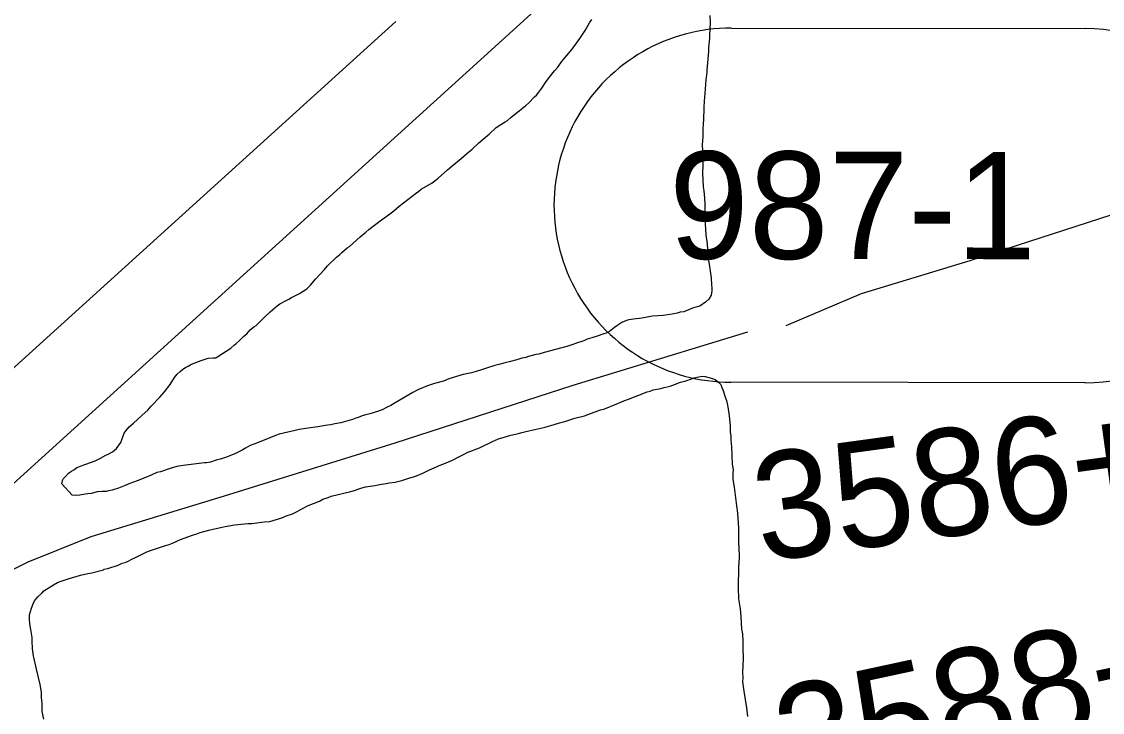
# Model space of a CAD drawing. Extents: x 3313442 to 3351311, y 721974 to 747360.
# Drawn here: x 3319877 to 3320884, y 728787 to 729431 of the extents above; entities that cross this region are included whole.
import ezdxf

# ---------------------------------------------------------------- set-up
doc = ezdxf.new("R2010")
doc.units = 0
for name, color, linetype in [('V-ROAD-CNTR', 7, 'Continuous'), ('V-ROAD-IDEN', 7, 'Continuous'), ('V-SITE-VEGE', 7, 'Continuous'), ('V-SURV-IDEN', 7, 'Continuous'), ('V-TOPO-SHOR', 7, 'Continuous')]:
    doc.layers.add(name, color=color, linetype=linetype)

msp = doc.modelspace()

# ---------------------------------------------------------------- linework, layer by layer
at = {"layer": 'V-ROAD-CNTR'}
for points in [[(3320355.2, 729440.9), (3319356.2, 728534.7)], [(3320226, 729431), (3319097.4, 728408.4)]]:
    msp.add_lwpolyline(points, dxfattribs=at)
at = {"layer": 'V-ROAD-IDEN'}
for p, q in [((3320538.6, 729424.9), (3320868.6, 729424.4)), ((3320538.6, 729424.9), (3320538.6, 729424.9)), ((3320538.6, 729424.9), (3320868.6, 729424.4)), ((3320868.1, 729094.4), (3320538.1, 729094.9)), ((3320868.1, 729094.4), (3320538.1, 729094.9))]:
    msp.add_line(p, q, dxfattribs=at)
for centre, start, end in [((3320538.3, 729259.9), 89.9168, 269.9168), ((3320538.3, 729259.9), 89.9168, 269.9168), ((3320868.3, 729259.4), 269.9168, 89.9168), ((3320868.3, 729259.4), 269.9168, 89.9168)]:
    msp.add_arc(centre, 165, start, end, dxfattribs=at)
at = {"layer": 'V-SITE-VEGE'}
for points in [[(3320340.9, 729347.7), (3320347, 729352.7), (3320349.9, 729355.2), (3320355.2, 729361), (3320357, 729362.5), (3320359.3, 729365.2), (3320361.9, 729368.8), (3320366, 729375.3), (3320369.1, 729379.3), (3320373.9, 729385.1), (3320376.8, 729388.6), (3320380.4, 729393.4), (3320385, 729399.2), (3320390.1, 729405.2), (3320397.5, 729415.3), (3320402.4, 729422.6), (3320406.5, 729429.9), (3320408.6, 729432.9)], [(3320518.5, 729436.7), (3320518.7, 729429.8), (3320518.1, 729418.2), (3320518.1, 729415.4), (3320517.2, 729406.8), (3320517.2, 729403.2), (3320515.8, 729385.8), (3320515.7, 729383.5), (3320514.9, 729376.7), (3320514.3, 729368.1), (3320513.2, 729356.9), (3320512.9, 729351.1), (3320512.9, 729347.3), (3320512.6, 729342.5), (3320512.5, 729339.2), (3320512.3, 729336.4), (3320511.9, 729330.1), (3320511.9, 729323.5), (3320511.3, 729316.2), (3320511.8, 729310.9), (3320511.9, 729297.2), (3320511.8, 729290.1), (3320512.2, 729276.9), (3320512.9, 729273.4), (3320513.6, 729266.5), (3320513.8, 729261), (3320513.7, 729246.5), (3320514.2, 729242.5), (3320514.8, 729232.3), (3320516, 729224), (3320516.2, 729218.6), (3320516.7, 729213.8), (3320517.1, 729210.3), (3320518.3, 729202.9), (3320518.6, 729200.6), (3320519.8, 729192.3), (3320520.2, 729185.2), (3320520.4, 729182.9), (3320520.4, 729180.1), (3320519.6, 729176.1), (3320517.5, 729172.3), (3320514.5, 729169.5), (3320509.1, 729165.8), (3320506.8, 729165.3), (3320502.5, 729163.8), (3320494.4, 729160.6), (3320490.8, 729160.1), (3320488, 729159.4)], [(3319924.3, 728989.5), (3319914.7, 729000.2), (3319915.3, 729003.3), (3319916.3, 729005.3), (3319918.1, 729007), (3319920.9, 729010), (3319923.7, 729012), (3319925.8, 729013.3), (3319928.6, 729015.3), (3319930.6, 729016), (3319935.2, 729018), (3319937.2, 729018.5), (3319945.8, 729021.7), (3319947.6, 729022.7), (3319950.7, 729024.2), (3319955.8, 729026.9), (3319957.8, 729027.7), (3319961.9, 729029.9), (3319965.5, 729033.2), (3319969.8, 729038.7), (3319971.4, 729043.2), (3319972.9, 729047.3), (3319974.7, 729050), (3319977.5, 729053.3), (3319981.6, 729056.8), (3319985.2, 729060.3), (3319989.5, 729064.3), (3319994.7, 729068.8), (3319998, 729072.6), (3320005.9, 729080.9), (3320010.5, 729085.9), (3320015.6, 729092.7), (3320019.8, 729099.3), (3320022.3, 729102.3), (3320025.1, 729105), (3320027.4, 729107), (3320030, 729108.5), (3320032.3, 729110), (3320035.6, 729111.8), (3320044.5, 729115.2), (3320048.3, 729116.5), (3320051.1, 729117.2), (3320055.6, 729117.7), (3320058.2, 729117.6), (3320060, 729118.9), (3320072.2, 729126.6), (3320075.5, 729129.6), (3320077.3, 729130.9), (3320079.8, 729133.6), (3320084.2, 729137.9), (3320087, 729140.1), (3320090.3, 729143.7), (3320093.6, 729146.4), (3320095.7, 729147.9), (3320103.1, 729155.2), (3320108.7, 729160.5), (3320115.4, 729166.2), (3320117.9, 729168), (3320123.8, 729171.2), (3320126.3, 729172.2), (3320128.6, 729173.7), (3320136.2, 729177.7), (3320142.9, 729181.9), (3320146.4, 729185.4), (3320149.2, 729188.7), (3320151, 729190.9), (3320159.5, 729200), (3320162.3, 729203.3), (3320170.7, 729211.5), (3320173.8, 729214), (3320175.6, 729215.8), (3320180.7, 729220), (3320182.7, 729221.5), (3320192.7, 729230.3), (3320198, 729234.8), (3320200.9, 729237.3), (3320212.6, 729246.3), (3320216.7, 729249.1), (3320224.1, 729254.6), (3320226.4, 729256.8), (3320228.9, 729259.1), (3320245.2, 729271.3), (3320247.5, 729273.1), (3320249.6, 729274.8), (3320259.8, 729280.8), (3320262.3, 729282.6), (3320265.4, 729285.1), (3320274.1, 729292.8), (3320278.1, 729296.4), (3320286.8, 729303.4), (3320291.7, 729307.6), (3320297, 729312.1), (3320303.4, 729317.9), (3320311.3, 729324.7), (3320312.9, 729326.2), (3320319.5, 729332.2), (3320323.8, 729335.2), (3320327.7, 729337.7), (3320330, 729338.9), (3320333.5, 729341.9), (3320340.9, 729347.7)], [(3320488, 729159.4), (3320483.5, 729158.4), (3320474.9, 729157.2), (3320465, 729156.3), (3320455.1, 729154.6), (3320447.5, 729153.7), (3320442.9, 729153), (3320440.9, 729152.5), (3320436.6, 729150.5), (3320432, 729147.3), (3320429.7, 729145.8), (3320425.1, 729142.3), (3320422, 729140.5), (3320421.8, 729140.5), (3320419.7, 729140), (3320413.4, 729137.8), (3320408.6, 729136.3), (3320404.2, 729134.9), (3320401.2, 729133.6), (3320394.3, 729131.2), (3320390.8, 729130.2), (3320385.2, 729128.2), (3320364.1, 729122.6), (3320359.3, 729121.1), (3320356.5, 729120.6), (3320349.7, 729118.9), (3320347.1, 729117.9), (3320343.3, 729117.2), (3320338.7, 729115.7), (3320331.6, 729113.8), (3320326.6, 729112.8), (3320322, 729111.3), (3320318.2, 729110.4), (3320310.3, 729107.9), (3320306.7, 729106.9), (3320300.9, 729105), (3320296.3, 729103.7), (3320288.7, 729102), (3320275.3, 729097.9), (3320270.2, 729095.9), (3320262, 729093.7), (3320255.4, 729091.5), (3320246.3, 729087.7), (3320241.7, 729085.3), (3320225.2, 729075.8), (3320221.3, 729073.3), (3320218, 729071.6), (3320213.2, 729069.3), (3320211.2, 729068.6), (3320208.9, 729067.6), (3320201.8, 729065.4), (3320198, 729064.4), (3320194.7, 729063.7), (3320190.8, 729061.9), (3320188.8, 729061.4), (3320185.5, 729060.2), (3320174.8, 729057), (3320169, 729056.1), (3320165.5, 729055.3), (3320162.4, 729054.9), (3320153.3, 729053.2), (3320144.2, 729052), (3320136, 729050.8), (3320132.2, 729049.8), (3320117.3, 729046.4), (3320113.7, 729045.2), (3320108.6, 729043), (3320096.9, 729038.5), (3320090.3, 729035.8), (3320085.7, 729033.3), (3320082.9, 729031.5), (3320076.6, 729028.6), (3320068.2, 729025.1), (3320062.3, 729023.1), (3320058.5, 729022.2), (3320053.2, 729020.4), (3320049.6, 729019.7), (3320047.6, 729019.7), (3320030.4, 729017.6), (3320025.6, 729016.9), (3320022, 729016.2), (3320015.7, 729014.5), (3320006.5, 729011.5), (3320003.2, 729010.8), (3319997.9, 729008.3), (3319992, 729005.8), (3319984.9, 729003.1), (3319978.1, 729000.6), (3319973.7, 728998.6), (3319967.6, 728996.2), (3319961.5, 728994.2), (3319958.2, 728993.7), (3319956, 728993.2), (3319952.4, 728993), (3319947.6, 728992.6), (3319942.3, 728991.3), (3319939, 728990.9), (3319936.4, 728990.6), (3319931.6, 728989.7), (3319927.1, 728989.2), (3319924.3, 728989.5)], [(3320087.9, 728963.1), (3320091.9, 728963.1), (3320098.5, 728964), (3320103.6, 728964.8), (3320108.4, 728965.2), (3320119.6, 728968.4), (3320124.6, 728970.6), (3320129, 728971.9), (3320133.5, 728974.1), (3320143.5, 728979.6), (3320154.7, 728984), (3320158, 728985.8), (3320162.8, 728987.5), (3320165.8, 728988.7), (3320184.1, 728993.1), (3320187.4, 728994.1), (3320192.5, 728995.8), (3320197.8, 728997.3), (3320206.5, 728998.7), (3320212.5, 728999.9), (3320216.9, 729000.4), (3320219.9, 729001.1), (3320225.2, 729001.8), (3320231.6, 729003.3), (3320238.9, 729005.8), (3320242.5, 729006.7), (3320245.3, 729007.7), (3320251.1, 729010.2), (3320257.2, 729013.2), (3320263.8, 729015.9), (3320266.4, 729017.2), (3320270.7, 729018.9), (3320278.6, 729022.4), (3320285.2, 729025.8), (3320290.3, 729028.1), (3320292.3, 729029.3), (3320303.8, 729033.8), (3320316, 729039.5), (3320321.6, 729042), (3320326.9, 729043.7), (3320333, 729045.4), (3320340.1, 729047.1), (3320343.2, 729048.1), (3320345.7, 729048.6), (3320356.6, 729051), (3320359.4, 729051.7), (3320365, 729052.9), (3320373.4, 729055.4), (3320378.4, 729057.1), (3320383.3, 729058.3), (3320392.7, 729061.3), (3320401.8, 729063.7), (3320405.9, 729065), (3320416.5, 729069.2), (3320419.6, 729069.9), (3320432, 729074.6), (3320434.8, 729076.1), (3320438.4, 729077.6), (3320442.7, 729079.1), (3320460, 729086), (3320462.8, 729086.7), (3320465.8, 729087.7), (3320472.7, 729088.9), (3320476, 729089.9), (3320481.6, 729091.3), (3320483.9, 729092.3), (3320491.2, 729094.8), (3320496.3, 729096.3), (3320501.4, 729098), (3320503.9, 729099), (3320508.2, 729100), (3320511, 729100.4), (3320514.1, 729100.2), (3320518.9, 729099.1), (3320523.4, 729097.5), (3320526.9, 729094.7), (3320528.7, 729092.9), (3320529.7, 729090.1), (3320530.9, 729087.3), (3320532.6, 729082), (3320534.1, 729077.9), (3320535.3, 729072.1), (3320536.5, 729063.5), (3320537.4, 729053.8), (3320537.6, 729048.8), (3320538.1, 729044.5)], [(3320538.1, 729044.5), (3320538.1, 729040.9), (3320538.8, 729034.8), (3320539.4, 729018.6), (3320540.1, 729013.1), (3320539.8, 729010.3), (3320539.8, 729008.2), (3320540, 729004.2), (3320541.2, 728997.1), (3320543.3, 728979.8), (3320544.3, 728973), (3320545.2, 728958.8), (3320545.3, 728949.9), (3320545.3, 728943.6), (3320545.5, 728941.6), (3320545.7, 728931.5), (3320545.1, 728922.6), (3320545.3, 728917), (3320545.2, 728914.5), (3320545, 728911.7), (3320544.9, 728903.1), (3320545.3, 728893), (3320546.7, 728883.6), (3320547.4, 728876.5), (3320548.1, 728864.8), (3320548.8, 728860.3), (3320549.2, 728853.4), (3320549.2, 728847.1), (3320549.6, 728837.5), (3320548.9, 728824.3), (3320549.2, 728819.5), (3320549.1, 728815.7), (3320550.1, 728807.1), (3320552.7, 728791.4), (3320553.6, 728783.2)], [(3319898, 728780.8), (3319896.5, 728787.9), (3319896.4, 728795.8), (3319895.9, 728801.1), (3319895.7, 728805.9), (3319894.5, 728813.3), (3319891.1, 728827.5), (3319888.4, 728839.9), (3319887.5, 728846.3), (3319887, 728853.9), (3319887.1, 728856.9), (3319885.9, 728864.5), (3319884.9, 728869.6), (3319884.7, 728874.1), (3319884.7, 728878.2), (3319886.3, 728884.3), (3319887.9, 728888.3), (3319889.4, 728891.3), (3319892.2, 728894.8), (3319896.1, 728898.3), (3319898.1, 728900.6), (3319906.8, 728906.1), (3319910.8, 728908.3), (3319913.1, 728909.3), (3319920.5, 728911.8), (3319932.2, 728915), (3319938.8, 728916.7), (3319942.6, 728917.4), (3319953.5, 728920.1), (3319954.3, 728920.6), (3319957.6, 728921.3), (3319967.2, 728924.5), (3319971, 728926.2), (3319973.6, 728927), (3319977.1, 728928.5), (3319979.2, 728929.7), (3319984, 728931.7), (3319990.1, 728934.9), (3319993.2, 728936.4), (3319995.4, 728937.4), (3320010.4, 728942.3), (3320014.7, 728943.6), (3320017.8, 728944.8), (3320025.2, 728948.3), (3320036.4, 728952.2), (3320040.4, 728953.7), (3320043.5, 728954.9), (3320051.6, 728957.1), (3320056.9, 728958.4), (3320064, 728959.8), (3320066.8, 728960.5), (3320075.7, 728962), (3320087.9, 728963.1)]]:
    msp.add_lwpolyline(points, dxfattribs=at)
at = {"layer": 'V-TOPO-SHOR'}
for points in [[(3320589.6, 729147.9), (3320659.8, 729177.5), (3320761.1, 729208.2), (3320914.5, 729257.9), (3320983.9, 729279.7), (3321003.8, 729285.5)], [(3319805.1, 728865.5), (3319827.1, 728889.5), (3319855.4, 728913.6), (3319883.2, 728927.6), (3319942, 728951.1), (3320066.4, 728989.1), (3320225.3, 729038.5), (3320391.3, 729092.1), (3320553.8, 729141.7)]]:
    msp.add_lwpolyline(points, dxfattribs=at)

# ---------------------------------------------------------------- texts
at = {"layer": 'V-ROAD-IDEN'}
msp.add_text('987-1', height=100, rotation=359.9168, dxfattribs=at).set_placement((3320480.4, 729210))
at = {"layer": 'V-SURV-IDEN'}
for s, rotation, p in [('3586+85.4', 7.7808, (3320566.3, 728927.3)), ('3588+05.6', 12.145, (3320592.6, 728709.7))]:
    msp.add_text(s, height=100, rotation=rotation, dxfattribs=at).set_placement(p)

doc.saveas('drawing.dxf')
